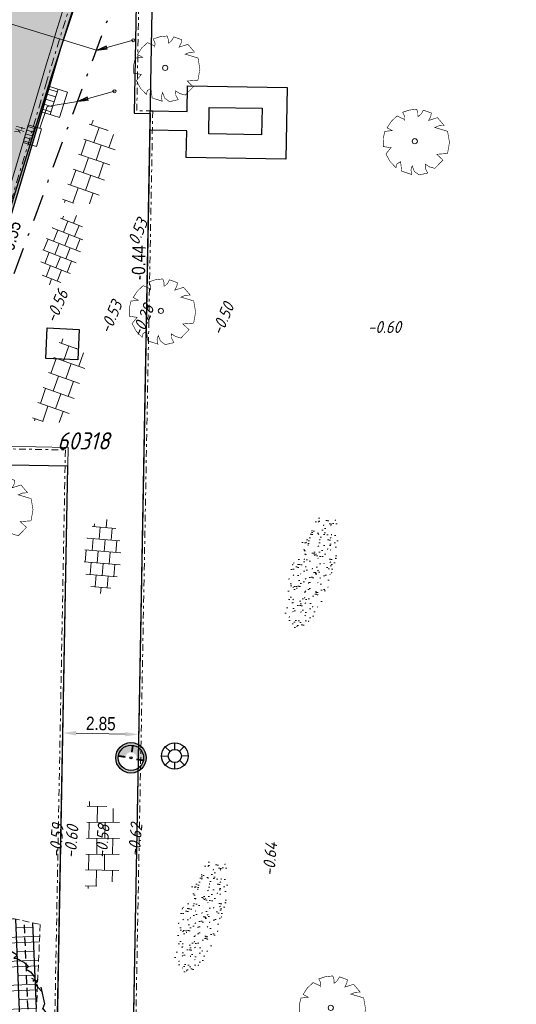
# Model space of a CAD drawing. Header units: metres. Extents: x 111546 to 149831, y 498798 to 507863.
# Tile 960 of 1056: x 111966 to 111984, y 501797 to 501834. Entities that reach past the tile are written whole.
import ezdxf
from ezdxf.enums import TextEntityAlignment as Align

# ---------------------------------------------------------------- set-up
doc = ezdxf.new("R2010")
doc.units = ezdxf.units.M
for name, pattern in [('DASHDOT', [25.4, 12.7, -6.35, 0, -6.35]), ('DASHDOT2', [12.7, 6.35, -3.175, 0, -3.175]), ('DASHED', [19.05, 12.7, -6.35]), ('VW-1-1_STREEP', [2, 1, -1])]:
    doc.linetypes.add(name, pattern=pattern)
for name, color, linetype in [('0-hoogte mv-bestaand', 253, 'Continuous'), ('0-hoogte mv-nieuw', 2, 'Continuous'), ('1-ontgraven teelaarde tbv grondverbetering bomen', 153, 'Continuous'), ('2-bs-Put inspectie nummer', 252, 'Continuous'), ('2-bs-Streng regenwater', 252, 'DASHDOT'), ('3-nw-herstraten1', 7, 'Continuous'), ('3-NW-HV-316010+318010-Afwerken zandbed voor wegfundering en menggranulaat-opp', 20, 'Continuous'), ('3-nw-markering', 7, 'Continuous'), ('3-vw-band-ob 6x20', 30, 'Continuous'), ('3-vw-band-trb-13-15x25', 230, 'Continuous'), ('3-vw-lichtmast- ter (ver)plaatsen-verwijderen', 200, 'Continuous'), ('4-nw-boom tekst', 7, 'Continuous'), ('6-OVL-nw-lichtmast D+E', 150, 'Continuous'), ('6-OVL-nw-lichtmast nr', 2, 'Continuous'), ('B03_OVEROPSTAL', 1, 'Continuous'), ('Q26_BOOM', 252, 'Continuous'), ('V03_KNTTEGELPAD', 252, 'Continuous')]:
    doc.layers.add(name, color=color, linetype=linetype)
for name, color, linetype, lineweight in [('2-nw-inlaat-hwa 125', 160, 'Continuous', 15), ('2-YY-kolkleiding HWA 125mm', 150, 'Continuous', 15), ('3-nw-arcering-trottoir', 2, 'Continuous', 15), ('3-nw-band-ob 10x20', 7, 'Continuous', 13), ('3-nw-band-ob 10x20-achterkant', 7, 'DASHDOT', 13), ('3-nw-band-trb18-20x20-achterkant-stelspecie', 103, 'DASHDOT2', 15), ('3-nw-band-trb18-20x20-voorkant-stelspecie', 103, 'Continuous', 15), ('3-nw-kolk trottoir', 7, 'Continuous', 13), ('3-nw-maatvoering', 181, 'Continuous', 15), ('3-vw-kolk-trottoirkolk', 50, 'Continuous', 13), ('3-vw-verharding', 3, 'Continuous', 15), ('4-nw materiaalscheiding-groen', 210, 'DASHED', 13), ('4-nw-boom 1e grootte', 7, 'Continuous', 35), ('4-nw-gazon', 7, 'Continuous', 5), ('4-nw-grondverbetering moerige grond', 94, 'Continuous', 15)]:
    doc.layers.add(name, color=color, linetype=linetype, lineweight=lineweight)
doc.layers.add('3-nw-menggranulaat', color=7, linetype='Continuous', lineweight=13, true_color=0xebebeb)
doc.styles.get("Standard").update_dxf_attribs({"font": 'isocp-ie.shx'})
doc.styles.add('veysel', font='isocp-ie.shx', dxfattribs={"height": 0.1})
doc.styles.add('Zaanstad', font='ARIALN.TTF')
doc.styles.add('Zaanstad 1-200 2.0mm', font='ARIALN.TTF', dxfattribs={"height": 0.4})
doc.styles.add('Zaanstad 1-200 2.5mm', font='ARIALN.TTF', dxfattribs={"height": 0.5})
doc.dimstyles.new('1-250', dxfattribs={"dimscale": 0.25, "dimtxt": 2, "dimasz": 2, "dimexe": 1, "dimexo": 1, "dimgap": 0.5, "dimtad": 1, "dimzin": 0, "dimdsep": 46, "dimtxsty": 'Zaanstad', "dimcen": 0, "dimclrd": 256, "dimclre": 256, "dimclrt": 256, "dimadec": 0, "dimazin": 0, "dimtfac": 1, "dimtofl": 0, "dimtmove": 0, "dimatfit": 3, "dimfxl": 1, "dimtfill": 1, "dimtolj": 1, "dimtzin": 0, "dimlwd": -1, "dimlwe": -1, "dimarcsym": 0})

# ---------------------------------------------------------------- blocks, each defined once
blk = doc.blocks.new('Q26')
at = {"linetype": 'Continuous', "lineweight": 20, "const_width": 0.0225}
blk.add_lwpolyline([(0.757, 0.516), (1.237, 0.371), (1.308, -0.046), (1.235, -0.463), (0.83, -0.494), (1.061, -0.711), (0.757, -1.022), (0.565, -0.971), (0.395, -0.867), (0.404, -1.032), (0.49, -1.198), (0.163, -1.271), (-0.015, -1.136), (-0.097, -0.929), (-0.141, -1.084), (-0.112, -1.255), (-0.489, -1.131), (-0.532, -0.774), (-0.668, -0.854), (-0.707, -0.996), (-0.927, -0.766), (-1.083, -0.479), (-0.894, -0.246), (-1.181, -0.203), (-1.187, 0.104), (-1.122, 0.367), (-0.847, 0.398), (-1.04, 0.503), (-0.879, 0.749), (-0.663, 0.95), (-0.402, 0.826), (-0.388, 0.795), (-0.382, 0.942), (-0.452, 1.088), (-0.194, 1.172), (0.076, 1.199), (0.118, 1.07), (0.119, 0.935), (0.148, 0.935), (0.252, 1.031), (0.325, 1.167), (0.626, 1.059), (0.6, 0.925), (0.525, 0.78), (0.856, 0.885), (1.105, 0.593), (0.924, 0.584)], close=True, dxfattribs=at)
at = {"linetype": 'Continuous', "lineweight": 20}
blk.add_circle((0.001, -0.001), 0.0983, dxfattribs=at)
blk = doc.blocks.new('Q21')
at = {"color": 0, "linetype": 'ByBlock', "lineweight": -2}
for p, q in [((-0.003, 0.25), (0.001, 0.5)), ((-0.181, 0.172), (-0.363, 0.343)), ((0.173, 0.18), (0.351, 0.353)), ((0.25, 0.008), (0.5, 0.015)), ((-0.25, -0.008), (-0.5, -0.015)), ((-0.186, -0.167), (-0.365, -0.341)), ((-0.01, -0.25), (-0.014, -0.5)), ((0.183, -0.171), (0.357, -0.336))]:
    blk.add_line(p, q, dxfattribs=at)
for radius in [0.498, 0.25]:
    blk.add_circle((0, 0), radius, dxfattribs=at)
blk = doc.blocks.new('tgls')
at = {"linetype": 'Continuous'}
for p, q in [((-1.018, -0.663), (-1.018, 0.575)), ((-0.418, -0.668), (-0.418, 0.573)), ((0.182, -0.673), (0.182, 0.57)), ((0.782, -0.678), (0.782, 0.568)), ((-1.618, 0.029), (-1.635, 0.029)), ((-1.618, -0.658), (-1.618, 0.09)), ((-1.018, 0.329), (-1.552, 0.329)), ((-0.418, 0.029), (-1.018, 0.029)), ((0.182, 0.329), (-0.418, 0.329)), ((0.782, 0.029), (0.182, 0.029)), ((1.218, 0.329), (0.782, 0.329)), ((-1.018, -0.271), (-1.618, -0.271)), ((0.182, -0.271), (-0.418, -0.271)), ((1.382, -0.271), (0.782, -0.271)), ((1.382, -0.682), (1.382, -0.248)), ((-1.618, -0.571), (-1.803, -0.571)), ((-0.418, -0.571), (-1.018, -0.571)), ((0.782, -0.571), (0.182, -0.571)), ((1.473, -0.571), (1.382, -0.571))]:
    blk.add_line(p, q, dxfattribs=at)
blk = doc.blocks.new('straatkolk_M')
at = {"linetype": 'Continuous'}
for p, q in [((-0.404, 0.475), (-0.569, -0.255)), ((0.569, 0.255), (-0.404, 0.475)), ((0.569, 0.255), (0.404, -0.475)), ((0.404, -0.475), (-0.569, -0.255))]:
    blk.add_line(p, q, dxfattribs=at)
blk = doc.blocks.new('Bestaande trottoirkolk')
for points in [[(-0.4, 0.374), (-0.4, 0.748)], [(-0.2, 0.374), (-0.2, 0.748)], [(0, 0.374), (0, 0.748)], [(0.2, 0.374), (0.2, 0.748)], [(0.4, 0.374), (0.4, 0.748)], [(-0.499, 0.374), (0.499, 0.374)]]:
    blk.add_lwpolyline(points)
at = {"rotation": 12.74062106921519}
blk.add_blockref('straatkolk_M', (0, 0.374), dxfattribs=at)
blk = doc.blocks.new('*U420')
blk.add_line((0.225, 0), (-0.225, 0))
for points in [[(-0.28, -0.262), (-0.28, 0)], [(0, -0.262), (0, 0)], [(0.349, -0.262), (-0.349, -0.262)], [(-0.14, -0.262), (-0.14, 0)], [(0.14, -0.262), (0.14, 0)], [(0.28, -0.262), (0.28, 0)]]:
    blk.add_lwpolyline(points)
at = {"xscale": -0.7000000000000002, "yscale": 0.7000000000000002, "zscale": 0.7000000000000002, "rotation": 347.2593789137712}
blk.add_blockref('straatkolk_M', (0, -0.262), dxfattribs=at)
at = {"linetype": 'DASHDOT', "lineweight": 5, "width": 0.665014}
blk.add_text('tk', height=0.3703, rotation=179.9746, dxfattribs=at).set_placement((0.214, 0.438))
blk = doc.blocks.new('*D446')
at = {"layer": '3-nw-maatvoering', "ltscale": 0.02, "transparency": 16777216}
for p, q in [((111967.275, 501807.353), (111967.275, 501807.361)), ((111970.124, 501807.3), (111970.124, 501807.308)), ((111967.77, 501807.101), (111969.62, 501807.067))]:
    blk.add_line(p, q, dxfattribs=at)
for points in [[(111967.772, 501807.185), (111967.769, 501807.018), (111967.27, 501807.111)], [(111969.621, 501807.15), (111969.618, 501806.984), (111970.12, 501807.058)]]:
    blk.add_solid(points, dxfattribs=at)
at = {"layer": 'Defpoints', "color": 0, "ltscale": 0.02, "transparency": 16777216}
for p in [(111967.27, 501807.103), (111970.12, 501807.058), (111970.12, 501807.05)]:
    blk.add_point(p, dxfattribs=at)
at = {"layer": '3-nw-maatvoering', "ltscale": 0.02, "transparency": 16777216, "insert": (111968.702, 501807.465), "char_height": 0.5, "attachment_point": 5, "rotation": 358.9358, "style": 'Zaanstad', "bg_fill": 3, "box_fill_scale": 1.1, "bg_fill_color": 9, "bg_fill_true_color": 13158600, "bg_fill_transparency": 0}
blk.add_mtext('\\A1;2.85', dxfattribs=at)
blk = doc.blocks.new('6-OVL-LM 3.5m fietspad')
at = {"linetype": 'ByBlock', "lineweight": -2}
h = blk.add_hatch(color=0, dxfattribs=at)
h.paths.add_polyline_path([(0, 0.42, 1), (0, -0.42, 1)])
h.paths.add_polyline_path([(0, -0.35, -1), (0, 0.35, -1)], flags=16)
h.paths.add_polyline_path([(0, -0.032, -1), (0, 0.032, -1)], flags=0)
h = blk.add_hatch(color=0, dxfattribs=at)
h.dxf.hatch_style = 1
h.paths.add_polyline_path([(0, 0.156, -0.031603), (0.02, 0.155), (0.02, 0.349, 0.014031), (0, 0.35, 0.414214), (-0.35, 0), (-0.156, 0, -0.414214)])
h.paths.add_polyline_path([(0, -0.35), (0, -0.156, -0.414214), (-0.156, 0), (-0.35, 0, 0.414214)])
at = {"color": 0, "linetype": 'ByBlock', "lineweight": -2, "const_width": 0.05}
for points in [[(0.02, 0.349), (0.02, 0.155)], [(-0.156, 0), (-0.35, 0)], [(0, -0.156), (0, -0.35)]]:
    blk.add_lwpolyline(points, dxfattribs=at)
at = {"color": 0, "linetype": 'ByBlock', "lineweight": -2}
for radius in [0.42, 0.35, 0.0315]:
    blk.add_circle((0, 0), radius, dxfattribs=at)
at = {"ltscale": 2.5, "style": 'Zaanstad 1-200 2.0mm', "flags": 1}
blk.add_attdef('STRAAT', (1.192, -1.016), '', height=0.4, dxfattribs=at)
at = {"layer": '6-OVL-nw-lichtmast nr', "ltscale": 0.05, "style": 'Zaanstad'}
blk.add_attdef('MAST', (1.228, 0.306), '', height=0.4, dxfattribs=at)
blk = doc.blocks.new('2-inlaat')
for p, q in [((-1.728, 2.693), (0, 0)), ((0, 0), (-0.357, 0.822))]:
    blk.add_line(p, q)
blk.add_lwpolyline([(-0.357, 0.822), (-0.618, 0.653), (0, 0), (-0.424, 0.781), (-0.552, 0.694), (0, 0), (-0.491, 0.739)])
blk.add_circle((-1.728, 2.693), 0.128)
blk = doc.blocks.new('4-boom 1e grootte')
at = {"lineweight": 30}
for p, q in [((-1.376, 2.685), (-1.623, 2.424)), ((-1.129, 2.685), (-1.376, 2.685)), ((-0.69, 2.85), (-1.129, 2.685)), ((-0.141, 2.96), (-0.69, 2.85)), ((-0.141, 2.96), (-0.141, 2.791)), ((-0.141, 2.791), (-0.082, 2.854)), ((-0.082, 2.854), (0.229, 2.932)), ((0.229, 2.932), (0.476, 2.932)), ((0.476, 2.932), (0.462, 2.786)), ((0.462, 2.786), (0.543, 2.812)), ((0.543, 2.812), (0.654, 2.836)), ((0.654, 2.836), (0.929, 2.795)), ((0.984, 2.726), (0.874, 2.685)), ((0.929, 2.795), (0.984, 2.726)), ((0.984, 2.726), (0.97, 2.63)), ((0.984, 2.726), (1.121, 2.713)), ((1.061, 2.816), (1.101, 2.616)), ((1.101, 2.616), (1.459, 2.587)), ((1.34, 2.671), (1.862, 2.301)), ((-1.788, 2.424), (-2.474, 1.725)), ((-1.623, 2.424), (-1.788, 2.424)), ((-1.623, 2.424), (-1.582, 2.315)), ((1.862, 2.301), (1.944, 2.109)), ((1.944, 2.109), (1.944, 2.136)), ((1.944, 2.136), (1.944, 2.109)), ((1.944, 2.136), (2.232, 2.081)), ((2.232, 2.081), (2.027, 1.903)), ((2.027, 1.903), (2.054, 1.738)), ((-2.063, 1.681), (-2.694, 1.505)), ((-2.694, 1.505), (-2.502, 1.382)), ((-2.474, 1.725), (-2.063, 1.681)), ((2.054, 1.738), (2.15, 1.642)), ((2.15, 1.642), (2.37, 1.697)), ((2.342, 1.834), (2.37, 1.697)), ((2.37, 1.697), (2.575, 1.574)), ((2.575, 1.574), (2.644, 1.368)), ((-2.749, 1.258), (-2.858, 0.997)), ((-2.584, 1.437), (-2.749, 1.258)), ((-2.584, 1.437), (-2.543, 1.244)), ((2.644, 1.368), (2.507, 1.183)), ((2.507, 1.183), (2.822, 1.203)), ((2.822, 1.203), (2.822, 0.709)), ((-2.872, 0.75), (-3.05, 0.449)), ((-2.955, 0.851), (-3.009, 0.764)), ((-3.009, 0.764), (-2.872, 0.75)), ((-2.927, 0.984), (-2.955, 0.851)), ((-2.858, 0.997), (-2.927, 0.984)), ((-2.474, 0.75), (-2.872, 0.75)), ((-3.05, 0.449), (-2.9, 0.339)), ((2.822, 0.709), (2.905, 0.723)), ((2.905, 0.723), (3.028, 0.064)), ((-2.9, 0.339), (-3.078, 0.16)), ((-3.078, 0.16), (-2.996, -0.238)), ((-2.831, 0.188), (-3.045, 0.001)), ((-2.9, 0.339), (-2.831, 0.188)), ((2.809, 0.092), (2.781, -0.196)), ((3.028, 0.064), (2.809, 0.092)), ((-3.147, -0.032), (-2.913, -0.032)), ((-2.996, -0.238), (-2.79, -0.635)), ((2.781, -0.196), (2.96, -0.196)), ((2.96, -0.196), (2.96, -0.786)), ((-2.941, -0.635), (-2.584, -0.635)), ((-2.817, -0.635), (-2.913, -0.786)), ((-2.721, -0.498), (-2.804, -0.608)), ((-2.68, -0.498), (-2.721, -0.498)), ((2.96, -1.033), (2.877, -0.732)), ((2.96, -0.786), (2.877, -0.732)), ((-2.913, -0.786), (-2.913, -0.965)), ((-2.913, -0.965), (-2.707, -1.061)), ((-2.625, -0.924), (-2.707, -1.061)), ((-2.707, -1.061), (-2.707, -1.363)), ((2.836, -1.239), (2.891, -1.061)), ((2.96, -1.033), (2.891, -1.061)), ((-2.653, -1.404), (-2.762, -1.418)), ((-2.502, -1.253), (-2.707, -1.363)), ((-2.707, -1.363), (-2.474, -1.61)), ((-2.653, -1.404), (-2.666, -1.5)), ((2.836, -1.239), (2.63, -1.555)), ((-2.488, -1.761), (-2.488, -1.595)), ((-2.323, -1.761), (-2.488, -1.761)), ((-1.925, -1.5), (-2.323, -1.761)), ((-2.323, -1.761), (-2.186, -1.898)), ((-1.994, -1.788), (-2.186, -1.898)), ((2.37, -1.884), (2.479, -1.706)), ((2.63, -1.555), (2.479, -1.706)), ((-2.186, -1.898), (-2.227, -2.008)), ((-2.227, -2.008), (-2.035, -2.035)), ((-2.035, -2.035), (-2.035, -2.213)), ((-2.035, -2.213), (-1.816, -2.213)), ((-1.788, -1.884), (-1.898, -1.857)), ((-1.898, -1.857), (-1.569, -2.145)), ((-1.816, -2.213), (-1.802, -2.337)), ((-1.569, -2.145), (-1.569, -2.294)), ((2.37, -1.884), (1.752, -2.419)), ((-1.418, -2.268), (-1.898, -2.351)), ((-1.802, -2.337), (-1.651, -2.529)), ((-1.651, -2.529), (-1.363, -2.447)), ((-1.513, -2.285), (-1.404, -2.707)), ((-1.322, -2.625), (-1.198, -2.584)), ((-1.129, -2.57), (-1.198, -2.584)), ((-1.061, -2.515), (-1.129, -2.57)), ((-1.129, -2.57), (-1.014, -2.729)), ((-1.075, -2.502), (-1.061, -2.515)), ((-1.061, -2.515), (-0.924, -2.557)), ((-0.924, -2.557), (-1.061, -2.817)), ((-0.786, -2.529), (-0.924, -2.557)), ((0.874, -2.666), (0.929, -2.488)), ((0.929, -2.488), (1.066, -2.488)), ((1.066, -2.488), (1.039, -2.666)), ((1.272, -2.666), (1.382, -2.57)), ((1.327, -2.406), (1.56, -2.364)), ((1.382, -2.57), (1.327, -2.406)), ((1.56, -2.364), (1.656, -2.433)), ((1.656, -2.433), (1.615, -2.543)), ((1.752, -2.419), (1.656, -2.433)), ((-1.404, -2.707), (-1.322, -2.625)), ((-1.061, -2.817), (-0.88, -2.728)), ((-0.88, -2.728), (-0.8, -2.858)), ((-0.649, -2.804), (-0.8, -2.858)), ((-0.649, -2.666), (-0.416, -2.625)), ((-0.649, -2.804), (-0.649, -2.666)), ((0.009, -2.954), (-0.649, -2.804)), ((-0.416, -2.625), (0.16, -2.776)), ((0.298, -2.913), (0.009, -2.954)), ((0.16, -2.776), (0.298, -2.79)), ((0.874, -2.666), (0.298, -2.79)), ((0.298, -2.79), (0.298, -2.913)), ((0.49, -2.968), (0.298, -2.913)), ((0.572, -2.9), (0.49, -2.968)), ((0.628, -2.719), (0.572, -2.9)), ((0.874, -2.666), (1.272, -2.666))]:
    blk.add_line(p, q, dxfattribs=at)
blk.add_circle((0, 0), 0.134, dxfattribs=at)
at = {"layer": '4-nw materiaalscheiding-groen', "color": 7, "style": 'Zaanstad'}
blk.add_text(' 1e', height=1, dxfattribs=at).set_placement((-0.122, -1.744))
at = {"layer": '4-nw-boom tekst', "style": 'Zaanstad'}
blk.add_attdef('BOOMSOORT', text='', height=0.9, dxfattribs=at).set_placement((2.842, 1.834), align=Align.BOTTOM_LEFT)

msp = doc.modelspace()

# ---------------------------------------------------------------- hatches: boundary and pattern name
at = {"layer": '1-ontgraven teelaarde tbv grondverbetering bomen', "ltscale": 10}
h = msp.add_hatch(dxfattribs=at)
h.set_pattern_fill('ANSI33', color=256, scale=0.1, angle=90)
h.set_pattern_definition([(92.41437, (111779.7938, 501456.31576), (-0.6344363, -0.0267502), []), (92.41437, (111780.0976, 501456.64635), (-0.6344363, -0.0267502), [0.3175, -0.15875])])
h.paths.add_polyline_path([(111960.5451, 501801.1731), (111966.4219, 501799.9094), (111966.0277, 501791.2272), (111958.8041, 501793.3745)])
at = {"layer": '3-nw-arcering-trottoir'}
h = msp.add_hatch(dxfattribs=at)
h.set_pattern_fill('AVH-TEGEL_300X300_HALFST', color=256, scale=1.5, angle=228.53613, style=0, pattern_type=2)
h.set_pattern_definition([(248.559613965, (530450.59276, 213275.72514), (0.04493980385, -0.50110419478), [0.45, -0.45]), (338.55961396, (530450.59276, 213275.72514), (0.16448983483, 0.41885927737), [])])
edge = h.paths.add_edge_path()
edge.add_ellipse((111967.2385, 501825.3048), major_axis=(-0.4588, -1.3297), ratio=0.488545, start_angle=0, end_angle=360)
h = msp.add_hatch(dxfattribs=at)
h.set_pattern_fill('AVH-TEGEL_300X300_HALFST', color=256, scale=1.5, angle=245.15754, style=0, pattern_type=2)
h.set_pattern_definition([(265.18101629, (595504.66957, 345026.6259), (0.18640104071, -0.46731108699), [0.45, -0.45]), (355.18101629, (595504.66957, 345026.6259), (0.03780360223, 0.44840928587), [])])
edge = h.paths.add_edge_path()
edge.add_ellipse((111968.7656, 501813.7661), major_axis=(-0.0593, -1.4054), ratio=0.488545, start_angle=0, end_angle=360)
at = {"layer": '3-nw-menggranulaat', "ltscale": 0.02}
h = msp.add_hatch(color=256, dxfattribs=at)
h.dxf.hatch_style = 1
edge = h.paths.add_edge_path(flags=17)
edge.add_line((111945.4205, 501891.0356), (111945.6729, 501890.794))
edge.add_line((111945.6729, 501890.794), (111945.6874, 501890.807))
edge.add_line((111945.6874, 501890.807), (111945.7046, 501890.8177))
edge.add_line((111945.7046, 501890.8177), (111945.7238, 501890.8259))
edge.add_line((111945.7238, 501890.8259), (111945.7445, 501890.8318))
edge.add_line((111945.7445, 501890.8318), (111945.7662, 501890.8351))
edge.add_line((111945.7662, 501890.8351), (111945.7883, 501890.836))
edge.add_line((111945.7883, 501890.836), (111945.8102, 501890.8344))
edge.add_line((111945.8102, 501890.8344), (111945.8314, 501890.8303))
edge.add_line((111945.8314, 501890.8303), (111945.8513, 501890.8237))
edge.add_line((111945.8513, 501890.8237), (111945.8693, 501890.8145))
edge.add_line((111945.8693, 501890.8145), (111945.8849, 501890.8028))
edge.add_arc((111943.4234, 501888.1077), 3.65, -30.75903, 47.59341, ccw=False)
edge.add_line((111946.56, 501886.241), (111946.396, 501885.9655))
edge.add_line((111946.396, 501885.9655), (111953.9762, 501881.4542))
edge.add_line((111953.9762, 501881.4542), (111958.2826, 501888.69))
edge.add_line((111958.2826, 501888.69), (111956.8741, 501889.9773))
edge.add_line((111956.8741, 501889.9773), (111951.4568, 501894.3664))
edge.add_line((111951.4568, 501894.3664), (111933.3048, 501910.9454))
edge.add_arc((111934.4175, 501912.1637), 1.65, 137.59341, 227.59341, ccw=False)
edge.add_line((111933.1992, 501913.2764), (111952.7546, 501934.6874))
edge.add_line((111952.7546, 501934.6874), (111952.7652, 501934.6999))
edge.add_line((111952.7652, 501934.6999), (111952.7884, 501934.7244))
edge.add_line((111952.7884, 501934.7244), (111958.8189, 501941.3271))
edge.add_arc((111962.9907, 501937.5168), 5.65, 65.58791, 137.59341, ccw=False)
edge.add_line((111965.3258, 501942.6617), (111990.2953, 501931.3286))
edge.add_line((111990.2953, 501931.3286), (111992.5123, 501928.7742))
edge.add_line((111992.5123, 501928.7742), (111996.2832, 501938.3855))
edge.add_line((111996.2832, 501938.3855), (111993.0828, 501937.6602))
edge.add_line((111993.0828, 501937.6602), (111947.8566, 501958.1872))
edge.add_line((111947.8566, 501958.1872), (111944.1829, 501950.2846))
edge.add_line((111944.1829, 501950.2846), (111946.0273, 501949.4554))
edge.add_arc((111943.3152, 501943.3934), 6.641, -41.72574, 65.89655, ccw=False)
edge.add_line((111948.2716, 501938.9734), (111948.2104, 501938.9056))
edge.add_line((111948.2104, 501938.9056), (111948.1767, 501938.8686))
edge.add_line((111948.1767, 501938.8686), (111919.7385, 501908.7564))
edge.add_line((111919.7385, 501908.7564), (111924.5965, 501904.3126))
edge.add_line((111924.5965, 501904.3126), (111926.7841, 501906.8548))
edge.add_line((111926.7841, 501906.8548), (111926.8718, 501906.9396))
edge.add_arc((111927.9845, 501905.4644), 1.8478, 39.9448, 127.02577, ccw=False)
edge.add_line((111929.4011, 501906.6508), (111929.3935, 501906.5287))
edge.add_line((111929.3935, 501906.5287), (111929.4066, 501906.5141))
edge.add_line((111929.4066, 501906.5141), (111929.4175, 501906.497))
edge.add_line((111929.4175, 501906.497), (111929.426, 501906.4777))
edge.add_line((111929.426, 501906.4777), (111929.4321, 501906.4569))
edge.add_line((111929.4321, 501906.4569), (111929.4359, 501906.4352))
edge.add_line((111929.4359, 501906.4352), (111929.4371, 501906.4131))
edge.add_line((111929.4371, 501906.4131), (111929.4359, 501906.3911))
edge.add_line((111929.4359, 501906.3911), (111929.4321, 501906.3699))
edge.add_line((111929.4321, 501906.3699), (111929.4257, 501906.35))
edge.add_line((111929.4257, 501906.35), (111929.4167, 501906.3319))
edge.add_line((111929.4167, 501906.3319), (111929.338, 501906.2428))
edge.add_line((111929.338, 501906.2428), (111945.4205, 501891.0356))
edge = h.paths.add_edge_path()
edge.add_line((111939.0689, 501884.2217), (111923.2649, 501898.6751))
edge.add_line((111923.2649, 501898.6751), (111923.0035, 501899.3073))
edge.add_line((111923.0035, 501899.3073), (111922.989, 501899.2943))
edge.add_line((111922.989, 501899.2943), (111922.9719, 501899.2837))
edge.add_line((111922.9719, 501899.2837), (111922.9527, 501899.2756))
edge.add_line((111922.9527, 501899.2756), (111922.932, 501899.2699))
edge.add_line((111922.932, 501899.2699), (111922.9104, 501899.2666))
edge.add_line((111922.9104, 501899.2666), (111922.8883, 501899.2659))
edge.add_line((111922.8883, 501899.2659), (111922.8665, 501899.2676))
edge.add_line((111922.8665, 501899.2676), (111922.8453, 501899.2718))
edge.add_line((111922.8453, 501899.2718), (111922.8254, 501899.2785))
edge.add_line((111922.8254, 501899.2785), (111922.8074, 501899.2877))
edge.add_line((111922.8074, 501899.2877), (111922.7918, 501899.2994))
edge.add_line((111922.7918, 501899.2994), (111922.7244, 501899.361))
edge.add_arc((111923.7904, 501900.8134), 1.8016, 142.46827, 233.72181, ccw=False)
edge.add_line((111922.3617, 501901.9109), (111924.5902, 501904.3072))
edge.add_line((111924.5902, 501904.3072), (111919.7344, 501908.7519))
edge.add_line((111919.7344, 501908.7519), (111909.1625, 501897.0827))
edge.add_line((111909.1625, 501897.0827), (111913.8523, 501892.7753))
edge.add_line((111913.8523, 501892.7753), (111915.8761, 501894.9148))
edge.add_arc((111917.0874, 501893.8799), 1.5932, 61.0323, 139.48943, ccw=False)
edge.add_line((111917.8591, 501895.2738), (111918.9555, 501894.4073))
edge.add_line((111918.9555, 501894.4073), (111918.9686, 501894.3928))
edge.add_line((111918.9686, 501894.3928), (111918.9794, 501894.3756))
edge.add_line((111918.9794, 501894.3756), (111918.9879, 501894.3564))
edge.add_line((111918.9879, 501894.3564), (111918.9939, 501894.3357))
edge.add_line((111918.9939, 501894.3357), (111918.9976, 501894.314))
edge.add_line((111918.9976, 501894.314), (111918.9988, 501894.2919))
edge.add_line((111918.9988, 501894.2919), (111918.9974, 501894.27))
edge.add_line((111918.9974, 501894.27), (111918.9936, 501894.2488))
edge.add_line((111918.9936, 501894.2488), (111918.9871, 501894.2289))
edge.add_line((111918.9871, 501894.2289), (111918.9781, 501894.2108))
edge.add_line((111918.9781, 501894.2108), (111918.9664, 501894.1952))
edge.add_line((111918.9664, 501894.1952), (111937.2225, 501877.2639))
edge.add_line((111937.2225, 501877.2639), (111937.3506, 501877.4043))
edge.add_line((111937.3506, 501877.4043), (111937.3651, 501877.4173))
edge.add_line((111937.3651, 501877.4173), (111937.3822, 501877.4279))
edge.add_line((111937.3822, 501877.4279), (111937.4014, 501877.4361))
edge.add_line((111937.4014, 501877.4361), (111937.4221, 501877.4419))
edge.add_line((111937.4221, 501877.4419), (111937.4437, 501877.4452))
edge.add_line((111937.4437, 501877.4452), (111937.4658, 501877.446))
edge.add_line((111937.4658, 501877.446), (111937.4876, 501877.4444))
edge.add_line((111937.4876, 501877.4444), (111937.5088, 501877.4403))
edge.add_line((111937.5088, 501877.4403), (111937.5286, 501877.4336))
edge.add_line((111937.5286, 501877.4336), (111937.5466, 501877.4245))
edge.add_line((111937.5466, 501877.4245), (111937.5622, 501877.4128))
edge.add_line((111937.5622, 501877.4128), (111938.7544, 501876.3239))
edge.add_arc((111936.2929, 501873.6289), 3.65, -30.75903, 47.59341, ccw=False)
edge.add_line((111939.4294, 501871.7622), (111938.385, 501870.0074))
edge.add_arc((111935.2485, 501871.8741), 3.65, 245.34011, 329.24097, ccw=False)
edge.add_line((111933.7256, 501868.557), (111929.0206, 501864.0685))
edge.add_arc((111924.456, 501860.7388), 5.65, -42.41791, 36.11015, ccw=False)
edge.add_line((111928.6271, 501856.9276), (111889.9448, 501814.5917))
edge.add_line((111889.9448, 501814.5917), (111889.9191, 501814.5632))
edge.add_line((111889.9191, 501814.5632), (111886.2337, 501810.5301))
edge.add_arc((111888.7069, 501808.2704), 3.35, 137.58209, 197.54111)
edge.add_line((111885.5126, 501807.2607), (111890.1896, 501792.4643))
edge.add_arc((111884.8023, 501790.7615), 5.65, -42.58489, 17.54111, ccw=False)
edge.add_line((111888.9623, 501786.9382), (111860.4469, 501755.9116))
edge.add_line((111860.4469, 501755.9116), (111859.2031, 501754.8538))
edge.add_arc((111856.663, 501757.1884), 3.45, 227.41511, 317.41511, ccw=False)
edge.add_line((111854.3284, 501754.6482), (111853.4568, 501755.1777))
edge.add_line((111853.4568, 501755.1777), (111841.6617, 501766.0181))
edge.add_line((111841.6617, 501766.0181), (111839.7535, 501767.7719))
edge.add_line((111839.7535, 501767.7719), (111835.8964, 501763.5751))
edge.add_line((111835.8964, 501763.5751), (111836.3161, 501763.1893))
edge.add_line((111836.3161, 501763.1893), (111876.9192, 501725.8727))
edge.add_line((111876.9192, 501725.8727), (111896.1196, 501708.2263))
edge.add_line((111896.1196, 501708.2263), (111899.9767, 501712.4231))
edge.add_line((111899.9767, 501712.4231), (111865.4492, 501744.1559))
edge.add_line((111865.4492, 501744.1559), (111865.3726, 501744.498))
edge.add_arc((111868.3838, 501747.7744), 4.45, 137.6472, 227.41511, ccw=False)
edge.add_line((111865.0952, 501750.7724), (111898.3784, 501787.2824))
edge.add_arc((111895.9027, 501789.5392), 3.35, 317.64716, 383.53609)
edge.add_line((111898.974, 501790.877), (111897.9326, 501793.2678))
edge.add_line((111897.9326, 501793.2678), (111893.2508, 501804.0168))
edge.add_arc((111897.6973, 501805.9535), 4.85, 137.58209, 203.53609, ccw=False)
edge.add_line((111894.1169, 501809.225), (111896.1368, 501811.4357))
edge.add_line((111896.1368, 501811.4357), (111933.9229, 501852.7908))
edge.add_arc((111938.094, 501848.9797), 5.65, 58.6164, 137.58209, ccw=False)
edge.add_line((111941.0363, 501853.8031), (111953.1191, 501846.4325))
edge.add_line((111953.1191, 501846.4325), (111956.6082, 501852.1523))
edge.add_line((111956.6082, 501852.1523), (111946.6541, 501858.2243))
edge.add_arc((111949.5965, 501863.0477), 5.65, 149.24097, 238.6164, ccw=False)
edge.add_line((111944.7413, 501865.9373), (111953.9493, 501881.412))
edge.add_line((111953.9493, 501881.412), (111946.3755, 501885.9311))
edge.add_line((111946.3755, 501885.9311), (111945.5156, 501884.4862))
edge.add_arc((111942.3791, 501886.3529), 3.65, 227.59341, 329.24097, ccw=False)
edge.add_line((111939.9176, 501883.6579), (111939.889, 501883.6834))
edge.add_line((111939.889, 501883.6834), (111939.8577, 501883.7108))
edge.add_line((111939.8577, 501883.7108), (111939.7902, 501883.77))
edge.add_line((111939.7902, 501883.77), (111939.7218, 501883.8337))
edge.add_line((111939.7218, 501883.8337), (111939.6895, 501883.8666))
edge.add_line((111939.6895, 501883.8666), (111939.6596, 501883.8999))
edge.add_line((111939.6596, 501883.8999), (111939.6328, 501883.9333))
edge.add_line((111939.6328, 501883.9333), (111939.6101, 501883.9666))
edge.add_line((111939.6101, 501883.9666), (111939.5924, 501883.9996))
edge.add_line((111939.5924, 501883.9996), (111939.5804, 501884.032))
edge.add_line((111939.5804, 501884.032), (111939.5751, 501884.0637))
edge.add_line((111939.5751, 501884.0637), (111939.5772, 501884.0942))
edge.add_line((111939.5772, 501884.0942), (111939.5814, 501884.109))
edge.add_line((111939.5814, 501884.109), (111939.5877, 501884.1235))
edge.add_line((111939.5877, 501884.1235), (111939.5963, 501884.1376))
edge.add_line((111939.5963, 501884.1376), (111939.3596, 501884.0053))
edge.add_line((111939.3596, 501884.0053), (111939.0689, 501884.2217))
edge = h.paths.add_edge_path(flags=17)
edge.add_line((111933.0577, 501869.1111), (111912.895, 501887.549))
edge.add_line((111912.895, 501887.549), (111912.8805, 501887.5359))
edge.add_line((111912.8805, 501887.5359), (111912.8633, 501887.5253))
edge.add_line((111912.8633, 501887.5253), (111912.8441, 501887.517))
edge.add_line((111912.8441, 501887.517), (111912.8234, 501887.5112))
edge.add_line((111912.8234, 501887.5112), (111912.8017, 501887.5079))
edge.add_line((111912.8017, 501887.5079), (111912.7796, 501887.507))
edge.add_line((111912.7796, 501887.507), (111912.7577, 501887.5086))
edge.add_line((111912.7577, 501887.5086), (111912.7366, 501887.5127))
edge.add_line((111912.7366, 501887.5127), (111912.7167, 501887.5193))
edge.add_line((111912.7167, 501887.5193), (111912.6986, 501887.5285))
edge.add_line((111912.6986, 501887.5285), (111912.683, 501887.5402))
edge.add_line((111912.683, 501887.5402), (111912.2714, 501887.9162))
edge.add_arc((111913.4223, 501889.4072), 1.8836, 145.26236, 232.33447, ccw=False)
edge.add_line((111911.8745, 501890.4805), (111913.8494, 501892.7722))
edge.add_line((111913.8494, 501892.7722), (111909.1549, 501897.0744))
edge.add_line((111909.1549, 501897.0744), (111901.8785, 501889.0129))
edge.add_line((111901.8785, 501889.0129), (111928.2662, 501864.9107))
edge.add_arc((111924.456, 501860.7388), 5.65, 37.7584, 47.59468, ccw=False)
edge.add_line((111928.9229, 501864.1984), (111933.6754, 501868.5805))
edge.add_arc((111935.2485, 501871.8741), 3.65, 233.53134, 244.47053, ccw=False)
edge.add_line((111933.079, 501868.9388), (111933.0701, 501868.9465))
edge.add_line((111933.0701, 501868.9465), (111933.0624, 501868.9556))
edge.add_line((111933.0624, 501868.9556), (111933.0558, 501868.9659))
edge.add_line((111933.0558, 501868.9659), (111933.0502, 501868.9772))
edge.add_line((111933.0502, 501868.9772), (111933.0458, 501868.9893))
edge.add_line((111933.0458, 501868.9893), (111933.0424, 501869.0021))
edge.add_line((111933.0424, 501869.0021), (111933.039, 501869.0288))
edge.add_line((111933.039, 501869.0288), (111933.0399, 501869.056))
edge.add_line((111933.0399, 501869.056), (111933.0451, 501869.0822))
edge.add_line((111933.0451, 501869.0822), (111933.0493, 501869.0944))
edge.add_line((111933.0493, 501869.0944), (111933.0545, 501869.1059))
edge.add_line((111933.0545, 501869.1059), (111933.0608, 501869.1163))
edge.add_line((111933.0608, 501869.1163), (111933.0682, 501869.1256))
edge.add_line((111933.0682, 501869.1256), (111933.0577, 501869.1111))
edge = h.paths.add_edge_path()
edge.add_line((111992.5179, 501928.7676), (111994.7292, 501926.2197))
edge.add_line((111994.7292, 501926.2197), (111992.7618, 501920.8852))
edge.add_line((111992.7618, 501920.8852), (111990.9535, 501916.2577))
edge.add_line((111990.9535, 501916.2577), (111987.3966, 501907.1552))
edge.add_line((111987.3966, 501907.1552), (111984.5685, 501905.9622))
edge.add_line((111984.5685, 501905.9622), (111979.6175, 501893.2924))
edge.add_line((111979.6175, 501893.2924), (111980.8658, 501890.4421))
edge.add_line((111980.8658, 501890.4421), (111966.3394, 501853.2677))
edge.add_arc((112199.3326, 501762.2227), 250.15, 158.656294, 158.959504)
edge.add_line((111965.8609, 501852.0335), (111958.2211, 501851.1683))
edge.add_line((111958.2211, 501851.1683), (111956.6509, 501852.1262))
edge.add_line((111956.6509, 501852.1262), (111953.1617, 501846.4064))
edge.add_line((111953.1617, 501846.4064), (111954.801, 501845.4065))
edge.add_line((111954.801, 501845.4065), (111961.2929, 501839.1012))
edge.add_arc((112172.9168, 501770.2756), 222.5345, 161.984141, 163.432257)
edge.add_line((111959.6211, 501833.7311), (111947.8873, 501794.3967))
edge.add_arc((111619.3818, 501892.3933), 342.8107, 334.016078, 343.389614, ccw=False)
edge.add_line((111927.5402, 501742.2014), (111914.6403, 501718.2034))
edge.add_arc((111619.3446, 501892.406), 342.85, 327.803063, 329.462534, ccw=False)
edge.add_line((111909.4717, 501709.7249), (111902.159, 501710.4174))
edge.add_line((111902.159, 501710.4174), (111900.0135, 501712.3893))
edge.add_line((111900.0135, 501712.3893), (111896.1564, 501708.1925))
edge.add_line((111896.1564, 501708.1925), (111898.3692, 501706.1588))
edge.add_line((111898.3692, 501706.1588), (111901.9376, 501698.2777))
edge.add_arc((111620.0913, 501891.8095), 341.8946, 319.976566, 325.524268, ccw=False)
edge.add_line((111881.9079, 501671.9368), (111875.8132, 501664.6874))
edge.add_line((111875.8132, 501664.6874), (111881.8015, 501659.8582))
edge.add_line((111881.8015, 501659.8582), (111887.6852, 501667.154))
edge.add_arc((111619.6416, 501892.2362), 350.0133, 319.979072, 330.881819)
edge.add_line((111925.4195, 501721.9153), (111934.2415, 501738.8209))
edge.add_arc((111619.6416, 501892.2362), 350.0133, 334.00373, 336.636623)
edge.add_line((111940.9568, 501753.4345), (111946.615, 501767.3333))
edge.add_arc((111619.5305, 501892.3164), 350.15, 339.087525, 343.389614)
edge.add_line((111955.069, 501792.2218), (111966.8024, 501831.5546))
edge.add_arc((112199.5184, 501762.133), 242.85, 158.656294, 163.389614, ccw=False)
edge.add_line((111973.3246, 501850.5211), (111996.8969, 501910.8449))
edge.add_line((111996.8969, 501910.8449), (111999.7725, 501918.2039))
edge.add_line((111999.7725, 501918.2039), (112014.2094, 501957.3484))
edge.add_line((112014.2094, 501957.3484), (112017.327, 501965.8015))
edge.add_line((112017.327, 501965.8015), (112023.9953, 501969.4553))
edge.add_line((112023.9953, 501969.4553), (112025.9918, 501974.4606))
edge.add_line((112025.9918, 501974.4606), (112023.5855, 501976.2269))
edge.add_line((112023.5855, 501976.2269), (112024.3517, 501978.5545))
edge.add_line((112024.3517, 501978.5545), (112022.3088, 501979.3064))
edge.add_line((112022.3088, 501979.3064), (112022.8152, 501980.6823))
edge.add_line((112022.8152, 501980.6823), (112015.7803, 501983.2979))
edge.add_line((112015.7803, 501983.2979), (112012.7309, 501975.0297))
edge.add_line((112012.7309, 501975.0297), (111999.4836, 501939.1108))
edge.add_line((111999.4836, 501939.1108), (111996.2923, 501938.3876))
edge.add_line((111996.2923, 501938.3876), (111992.5179, 501928.7676))
edge = h.paths.add_edge_path()
edge.add_line((112022.6664, 501569.4539), (112021.9525, 501567.8914))
edge.add_arc((112022.5437, 501567.6213), 0.65, 155.44535, 245.26702)
edge.add_line((112022.2718, 501567.0309), (112030.4099, 501563.2821))
edge.add_arc((112030.6818, 501563.8725), 0.65, 245.26702, 335.61275)
edge.add_line((112031.2738, 501563.6041), (112031.7526, 501564.6357))
edge.add_line((112031.7526, 501564.6357), (112037.7391, 501577.621))
edge.add_line((112037.7391, 501577.621), (112039.5258, 501581.518))
edge.add_line((112039.5258, 501581.518), (112043.4029, 501579.7321))
edge.add_line((112043.4029, 501579.7321), (112042.2053, 501577.1324))
edge.add_arc((112042.7957, 501576.8604), 0.65, 155.26702, 244.8963)
edge.add_line((112042.5199, 501576.2718), (112043.6841, 501575.7264))
edge.add_line((112043.6841, 501575.7264), (112037.3742, 501562.0284))
edge.add_line((112037.3742, 501562.0284), (112036.9034, 501561.0065))
edge.add_arc((112037.4938, 501560.7346), 0.65, 155.26702, 245.26702)
edge.add_line((112037.2219, 501560.1442), (112070.2963, 501544.9086))
edge.add_line((112070.2963, 501544.9086), (112090.0758, 501535.7972))
edge.add_line((112090.0758, 501535.7972), (112106.9799, 501528.0104))
edge.add_line((112106.9799, 501528.0104), (112102.6804, 501518.6766))
edge.add_line((112102.6804, 501518.6766), (112096.6219, 501521.4671))
edge.add_line((112096.6219, 501521.4671), (112098.0341, 501524.5333))
edge.add_line((112098.0341, 501524.5333), (112072.1423, 501536.474))
edge.add_line((112072.1423, 501536.474), (112068.2561, 501528.0329))
edge.add_line((112068.2561, 501528.0329), (112094.1523, 501516.1055))
edge.add_line((112094.1523, 501516.1055), (112096.6009, 501521.4217))
edge.add_line((112096.6009, 501521.4217), (112102.6595, 501518.6312))
edge.add_line((112102.6595, 501518.6312), (112097.7794, 501508.0373))
edge.add_line((112097.7794, 501508.0373), (112065.7267, 501522.8023))
edge.add_line((112065.7267, 501522.8023), (112072.124, 501536.69))
edge.add_line((112072.124, 501536.69), (112023.5558, 501559.0627))
edge.add_arc((112021.6103, 501554.8393), 4.65, 65.26702, 155.26702)
edge.add_line((112017.3868, 501556.7848), (112004.8207, 501529.5055))
edge.add_line((112004.8207, 501529.5055), (111991.5629, 501500.7245))
edge.add_line((111991.5629, 501500.7245), (111991.191, 501493.9811))
edge.add_line((111991.191, 501493.9811), (111981.4392, 501500.8561))
edge.add_line((111981.4392, 501500.8561), (111985.3353, 501503.2189))
edge.add_line((111985.3353, 501503.2189), (111995.4999, 501525.2871))
edge.add_line((111995.4999, 501525.2871), (112013.4446, 501564.2406))
edge.add_line((112013.4446, 501564.2406), (112022.0681, 501582.9609))
edge.add_line((112022.0681, 501582.9609), (112027.6993, 501580.3669))
edge.add_line((112027.6993, 501580.3669), (112027.4871, 501579.9062))
edge.add_line((112027.4871, 501579.9062), (112022.6664, 501569.4539))
at = {"layer": '4-nw-gazon', "ltscale": 0.1}
h = msp.add_hatch(dxfattribs=at)
h.set_pattern_fill('AGR-GRAS_GAZON', color=256, scale=0.25, angle=-113.13273, pattern_type=2)
h.set_pattern_definition([(241.78164, (112036.63916, 501714.26826), (0.2124434, -0.4326158), [0, -0.38, 0, -0.425, 0, -0.40625]), (211.78164, (112036.63916, 501714.26826), (-0.113171, -0.8250642), [0, -0.205, 0, -0.3425, 0, -0.13125]), (171.78164, (112036.91946, 501714.3947), (-0.7090806, -0.3214408), [0, -0.125, 0, -0.45, 0, -0.5875]), (161.78164, (112036.91946, 501714.3947), (-0.5948175, -0.5090546), [0, -0.0625, 0, -0.295, 0, -0.3375]), (255.28164, (112037.60967, 501713.66115), (0.2956015, -0.3487878), [0.0375, -0.523875]), (214.28164, (112036.8263, 501715.39762), (-0.0057321, -0.4571655), [0.0375, -0.523875])])
edge = h.paths.add_edge_path()
edge.add_ellipse((111976.6362, 501813.175), major_axis=(-0.6872, -2.1913), ratio=0.3346445, start_angle=0, end_angle=360)
h = msp.add_hatch(dxfattribs=at)
h.set_pattern_fill('AGR-GRAS_GAZON', color=256, scale=0.25, angle=-113.13273, pattern_type=2)
h.set_pattern_definition([(241.78164, (112032.48657, 501701.31427), (0.2124434, -0.4326158), [0, -0.38, 0, -0.425, 0, -0.40625]), (211.78164, (112032.4866, 501701.3143), (-0.113171, -0.8250642), [0, -0.205, 0, -0.3425, 0, -0.13125]), (171.78164, (112032.76687, 501701.44072), (-0.7090806, -0.3214408), [0, -0.125, 0, -0.45, 0, -0.5875]), (161.78164, (112032.7669, 501701.4407), (-0.5948175, -0.5090546), [0, -0.0625, 0, -0.295, 0, -0.3375]), (255.28164, (112033.4571, 501700.70716), (0.2956015, -0.3487878), [0.0375, -0.523875]), (214.28164, (112032.6737, 501702.44363), (-0.0057321, -0.4571655), [0.0375, -0.523875])])
edge = h.paths.add_edge_path()
edge.add_ellipse((111972.4836, 501800.221), major_axis=(-0.6872, -2.1913), ratio=0.3346445, start_angle=0, end_angle=360)
at = {"layer": '4-nw-grondverbetering moerige grond', "ltscale": 0.03}
h = msp.add_hatch(dxfattribs=at)
h.set_pattern_fill('ACO-BETON_IN HET WERK GESTORT', color=256, scale=0.6, pattern_type=2)
h.set_pattern_definition([(2.41510507, (4.9075, 9.5049), (-0.0379251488, 0.89920058), []), (2.41510507, (5.48645, 8.9729), (-0.0379251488, 0.89920058), [0.6, -0.3]), (2.41510507, (5.1284, 9.3019), (-0.0379251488, 0.89920058), [])])
h.paths.add_polyline_path([(111960.5451, 501801.1731), (111966.4219, 501799.9094), (111966.0277, 501791.2272), (111958.8041, 501793.3745)])

# ---------------------------------------------------------------- linework, layer by layer
at = {"layer": '0-hoogte mv-bestaand'}
msp.add_lwpolyline([(111966.628, 501821.205), (111966.678, 501822.355), (111967.89, 501822.301), (111967.839, 501821.152)], close=True, dxfattribs=at)
at = {"layer": '2-bs-Streng regenwater', "ltscale": 0.08, "flags": 128}
msp.add_lwpolyline([(111963.966, 501820.398), (111983.235, 501872.722)], dxfattribs=at)
at = {"layer": '2-YY-kolkleiding HWA 125mm', "ltscale": 0.06}
for points in [[(111960.3543, 501836.467), (111960.2346, 501836.0257), (111960.6654, 501835.2259), (111968.5335, 501832.8008)], [(111966.4073, 501829.8688), (111966.6815, 501830.6831), (111967.8258, 501830.879)]]:
    msp.add_lwpolyline(points, dxfattribs=at)
at = {"layer": '3-nw-band-ob 10x20'}
msp.add_lwpolyline([(111962.588, 501817.9518), (111967.4699, 501817.8611)], dxfattribs=at)
at = {"layer": '3-nw-band-ob 10x20-achterkant', "ltscale": 0.02}
for points in [[(111970.6556, 501830.5191), (111970.0551, 501830.5303), (111970.1275, 501834.4296), (111970.7274, 501834.4185), (111970.741, 501835.151)], [(111962.5861, 501817.8518), (111967.3681, 501817.763)]]:
    msp.add_lwpolyline(points, dxfattribs=at)
at = {"layer": '3-nw-band-trb18-20x20-achterkant-stelspecie', "ltscale": 0.05}
msp.add_lwpolyline([(111962.588, 501817.9518), (111966.6586, 501831.5975, -0.0206559), (111973.1849, 501850.5757), (111981.9405, 501872.9822)], format="xyb", dxfattribs=at)
at = {"layer": '3-nw-band-trb18-20x20-voorkant-stelspecie'}
msp.add_lwpolyline([(111962.3436, 501817.8323), (111966.467, 501831.6547, -0.0206559), (111972.9986, 501850.6485), (111981.7542, 501873.055)], format="xyb", dxfattribs=at)
at = {"layer": '3-NW-HV-316010+318010-Afwerken zandbed voor wegfundering en menggranulaat-opp'}
msp.add_lwpolyline([(111955.069, 501792.2218), (111966.8024, 501831.5546, -0.0206559), (111973.3246, 501850.5211), (111996.8969, 501910.8449), (111999.7725, 501918.2039), (112014.2094, 501957.3484), (112017.327, 501965.8015), (112023.9953, 501969.4553)], format="xyb", dxfattribs=at)
at = {"layer": '3-nw-markering', "linetype": 'VW-1-1_STREEP', "const_width": 0.1, "flags": 128}
for points in [[(111882.0384, 501668.4378), (111883.7075, 501670.4257, 0.1024983), (111950.1397, 501793.7265), (111961.8731, 501833.0593, -0.0206559), (111968.5282, 501852.4124), (111994.9588, 501920.0509), (112008.7605, 501957.4729)], [(111884.2225, 501666.6038), (111885.8705, 501668.6474, 0.1025141), (111952.817, 501792.8935), (111964.5504, 501832.2264, -0.0206559), (111971.1358, 501851.3764), (111997.5754, 501919.0382), (112011.3989, 501956.5192)]]:
    msp.add_lwpolyline(points, format="xyb", dxfattribs=at)
at = {"layer": '3-vw-band-ob 6x20', "ltscale": 0.05}
for points in [[(111983.871, 501870.975), (111971.951, 501839.879), (111970.993, 501836.986), (111970.638, 501835.003), (111969.913, 501795.86)], [(111966.762, 501779.863), (111967.455, 501817.147), (111965.272, 501817.187), (111962.496, 501817.978)]]:
    msp.add_lwpolyline(points, dxfattribs=at)
at = {"layer": '3-vw-band-trb-13-15x25', "ltscale": 0.1}
msp.add_lwpolyline([(111947.632, 501769.825), (111952.256, 501783.495), (111954.099, 501789.251), (111955.315, 501793.603), (111957.845, 501802.31), (111960.039, 501809.738), (111962.668, 501818.3), (111964.115, 501823.095), (111966.864, 501831.854), (111969.152, 501838.8), (111971.932, 501846.412), (111974.792, 501853.919), (111977.863, 501861.811), (111981.649, 501871.619)], dxfattribs=at)
at = {"layer": '4-nw materiaalscheiding-groen', "ltscale": 0.02}
msp.add_lwpolyline([(111960.5451, 501801.1731), (111966.4219, 501799.9094), (111966.0277, 501791.2272), (111958.8041, 501793.3745)], close=True, dxfattribs=at)
at = {"layer": 'B03_OVEROPSTAL'}
msp.add_lwpolyline([(111972.762, 501829.654), (111972.781, 501830.655), (111974.771, 501830.62), (111974.752, 501829.619)], close=True, dxfattribs=at)
at = {"layer": 'V03_KNTTEGELPAD'}
msp.add_lwpolyline([(111970.555, 501830.521), (111971.948, 501830.498), (111971.966, 501831.468), (111975.716, 501831.4), (111975.667, 501828.702), (111971.917, 501828.768), (111971.936, 501829.769), (111970.541, 501829.793)], dxfattribs=at)

# ---------------------------------------------------------------- block references
at = {"layer": '2-nw-inlaat-hwa 125', "xscale": 0.4513648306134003, "yscale": 0.4513648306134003, "zscale": 0.4513648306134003, "rotation": 252.7132091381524}
for p in [(111968.532, 501832.7968, 0), (111967.8243, 501830.875, 0)]:
    msp.add_blockref('2-inlaat', p, dxfattribs=at)
at = {"layer": '3-nw-kolk trottoir', "ltscale": 0.05, "rotation": 73.39172436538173}
msp.add_blockref('*U420', (111965.8731, 501829.6638), dxfattribs=at)
at = {"layer": '3-vw-kolk-trottoirkolk', "rotation": 72.43217889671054}
msp.add_blockref('Bestaande trottoirkolk', (111967.2971, 501830.7484), dxfattribs=at)
at = {"layer": '3-vw-lichtmast- ter (ver)plaatsen-verwijderen'}
msp.add_blockref('Q21', (111971.486, 501806.246), dxfattribs=at)
at = {"layer": '3-vw-verharding'}
for p, rotation in [((111968.3584, 501828.2793), 250.8358486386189), ((111967.2245, 501820.0592), 250.8358486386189), ((111968.8192, 501802.7292), 269.1307019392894)]:
    msp.add_blockref('tgls', p, dxfattribs=dict(at, rotation=rotation))
at = {"layer": '4-nw-boom 1e grootte'}
ref = msp.add_blockref('4-boom 1e grootte', (111963.6488, 501796.4833), dxfattribs=dict(at, rotation=317.4143730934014))
ref.add_attrib('BOOMSOORT', '1e orde Populus Tremula', dxfattribs={"layer": '4-nw-boom tekst', "height": 0.9, "rotation": 317.41437, "style": 'Zaanstad'}).set_placement((111961.7783, 501792.17), align=Align.BOTTOM_LEFT)
at = {"layer": 'Q26_BOOM'}
for p in [(111971.121, 501832.14), (111980.512, 501829.382), (111970.96, 501822.998), (111970.96, 501822.998), (111964.841, 501815.559), (111977.354, 501796.771)]:
    msp.add_blockref('Q26', p, dxfattribs=at)

# ---------------------------------------------------------------- texts
at = {"layer": '0-hoogte mv-bestaand', "style": 'veysel', "oblique": 15}
for s, rotation, p in [('-0.53', 67, (111970.2478, 501825.7623)), ('-0.56', 67, (111967.2469, 501823.0842)), ('-0.53', 67, (111969.2853, 501822.6735)), ('-0.28', 67, (111970.4805, 501822.5397)), ('-0.50', 67, (111973.4924, 501822.6061)), ('-0.60', 360, (111979.3743, 501822.1637)), ('-0.59', 85, (111967.254, 501803.0455)), ('-0.60', 85, (111967.8115, 501802.9991)), ('-0.58', 85, (111968.9809, 501803.0156)), ('-0.62', 85, (111970.2154, 501803.065)), ('-0.64', 85, (111975.2843, 501802.3419))]:
    msp.add_text(s, height=0.45, rotation=rotation, dxfattribs=at).set_placement(p, align=Align.CENTER)
at = {"layer": '2-bs-Put inspectie nummer', "oblique": 15}
msp.add_text('60318', height=0.65, dxfattribs=at).set_placement((111967.0631, 501817.583), align=Align.BOTTOM_LEFT)

# ---------------------------------------------------------------- next in the draw order: texts
at = {"layer": '0-hoogte mv-nieuw', "char_height": 0.5, "attachment_point": 7, "style": 'Zaanstad 1-200 2.5mm', "bg_fill": 3, "box_fill_scale": 1.1, "bg_fill_color": 9, "bg_fill_true_color": 13158600, "bg_fill_transparency": 0}
for s, insert, rotation in [('\\A1;-0.55', (111965.3729, 501825.0342), 74.59412), ('\\A1;-0.44', (111970.371, 501824.1572), 88.91814)]:
    msp.add_mtext(s, dxfattribs=dict(at, insert=insert, rotation=rotation))

# ---------------------------------------------------------------- next in the draw order: dimensions: what is measured, and where the dimension line sits
at = {"layer": '3-nw-maatvoering', "ltscale": 0.02}
dim = msp.add_linear_dim(base=(111970.1198, 501807.0578), p1=(111967.2701, 501807.1028), p2=(111970.1196, 501807.0499), angle=358.93578, dimstyle='1-250', dxfattribs=at)
dim.commit()
dim.dimension.update_dxf_attribs({"geometry": '*D446', "text_midpoint": (111968.7021, 501807.4645)})

# ---------------------------------------------------------------- next in the draw order: linework, layer by layer
at = {"layer": '3-nw-band-ob 10x20'}
msp.add_line((111967.4699, 501817.8611), (111966.31, 501755.4197), dxfattribs=at)
at = {"layer": '3-nw-band-ob 10x20-achterkant', "ltscale": 0.02}
for p, q in [((111970.6556, 501830.5191), (111969.2926, 501757.1462)), ((111967.3681, 501817.763), (111966.21, 501755.4215))]:
    msp.add_line(p, q, dxfattribs=at)
at = {"layer": '3-nw-herstraten1', "ltscale": 0.02}
msp.add_lwpolyline([(111970.641, 501835.1528), (111970.6293, 501834.5203), (111970.0294, 501834.5315), (111969.9532, 501830.4322), (111970.5537, 501830.421), (111969.8883, 501794.6006)], dxfattribs=at)

# ---------------------------------------------------------------- next in the draw order: block references
at = {"layer": '6-OVL-nw-lichtmast D+E', "xscale": 1.361566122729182, "yscale": 1.361566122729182, "zscale": 1.361566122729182, "rotation": 261.4495675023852}
msp.add_blockref('6-OVL-LM 3.5m fietspad', (111969.8356, 501806.1784), dxfattribs=at)

doc.saveas('drawing.dxf')
